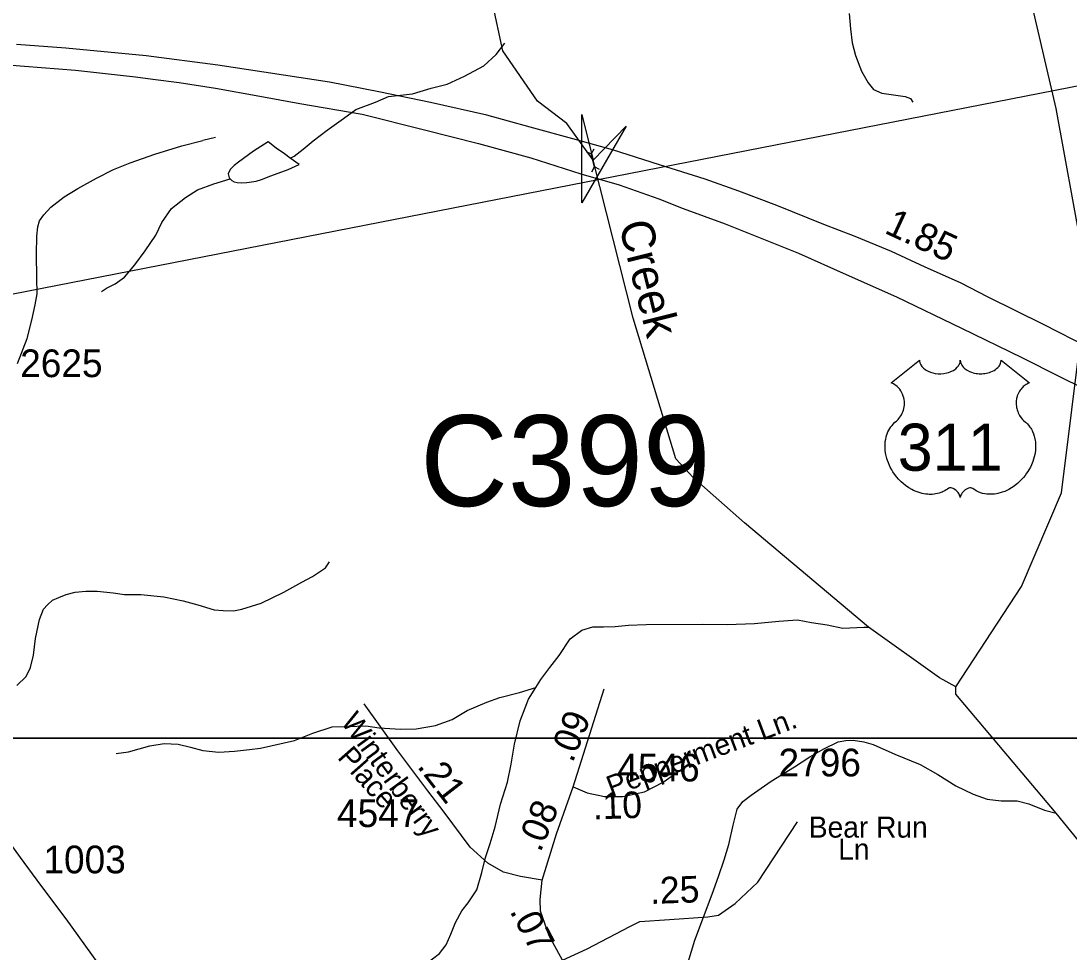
# Model space of a CAD drawing. Extents: x 1547597 to 1699558, y 810033 to 920809.
# Drawn here: x 1675799 to 1680531, y 830342 to 834545 of the extents above; entities that cross this region are included whole.
import ezdxf

# ---------------------------------------------------------------- set-up
doc = ezdxf.new("R2010")
doc.units = 0
for name, color, linetype in [('Exist Hydrographic Creek Single Shore', 7, 'Continuous'), ('Exist Hydrographic Misc Water Feature', 7, 'Continuous'), ('Exist Road Non-System Type 51', 7, 'Continuous'), ('Exist Road Primary US Divided Attributed', 7, 'Continuous'), ('Exist Road Primary US Mileage Hundredths English Label', 7, 'Continuous'), ('Exist Road Primary US Shield CELL', 7, 'Continuous'), ('Exist Road Primary US Shield Number Label', 7, 'Continuous'), ('Exist Road Secondary Mileage Hundredths English Label', 7, 'Continuous'), ('Exist Road Secondary Structure Culvert Attributed CELL', 7, 'Continuous'), ('Exist Road Secondary Structure Culvert CELL', 7, 'Continuous'), ('Exist Road Secondary Structure Culvert Number Label', 7, 'Continuous'), ('Exist Road Secondary Type 41 Attributed', 7, 'Continuous'), ('Exist Road Secondary Type 51 Attributed', 7, 'Continuous'), ('Exist Road Secondary Type 51 Label', 7, 'Continuous'), ('Exist Road Secondary Type 51 Number Label', 7, 'Continuous'), ('Exist Utilities Electrical Transmission Line', 7, 'Continuous'), ('Map Preparation Inset Cut Line', 7, 'Continuous'), ('Old_Level_32', 7, 'Continuous')]:
    doc.layers.add(name, color=color, linetype=linetype)

msp = doc.modelspace()

# ---------------------------------------------------------------- linework, layer by layer
at = {"layer": 'Exist Hydrographic Creek Single Shore'}
for points in [[(1680020.6, 831538.4), (1679945.7, 831579.2), (1679625.5, 831808.1), (1679065.8, 832279.2), (1678834.7, 832483.3), (1678755.7, 832568.5), (1678562.6, 833202.7), (1678383.4, 833916.3), (1678263.6, 834082), (1678131.6, 834183), (1677975.6, 834409.5), (1677927.7, 834627.1), (1677938.6, 834843.5), (1677972.6, 834961), (1677976.5, 835132.4), (1677912.6, 835526.8), (1677897.6, 835715.7), (1677778.4, 835741), (1677654.6, 835724.9), (1677537.7, 835724.9), (1677443.6, 836084.5), (1677307.6, 836678.1), (1677269.7, 836994)], [(1681276.9, 827047.3), (1681350.3, 827319.5), (1681469.7, 827527.2), (1681496.7, 827687.6), (1681448.7, 827905.2), (1681325.7, 828104.6), (1681197.5, 828254.9), (1681009.5, 828433.7), (1680918.5, 828471.5), (1680836.2, 828573.9), (1680774.7, 828801.8), (1680794.7, 829060.7), (1680888.7, 829328), (1680905, 829698), (1680763.6, 829972.9), (1680692.7, 830497.3), (1680641.4, 830716.4), (1680606, 830806.2), (1680472.6, 830969.5), (1680020.6, 831505.6), (1680020.6, 831538.4)]]:
    msp.add_lwpolyline(points, dxfattribs=at)
at = {"layer": 'Exist Hydrographic Misc Water Feature'}
for points in [[(1680020.6, 831538.4), (1680316.6, 831991.9), (1680496.7, 832415), (1680589.9, 833164.4), (1680589.5, 833514), (1680472.5, 834150), (1680305.8, 834869.2), (1680006.7, 835559.4), (1679889.3, 835843.3), (1679876.3, 836026.1), (1679879.6, 836150.1), (1679902.4, 836225.2), (1679908.8, 836544.2), (1679896.5, 836660.7), (1679889.6, 836769.1), (1679902.3, 836870.6), (1679912.7, 837058.4), (1680194.6, 837653.4), (1680227.6, 837662.6)], [(1677458.2, 834204.1), (1677566.6, 834215.1), (1677651.2, 834241.3), (1677723.2, 834258.7), (1677801.8, 834295.6), (1677888.5, 834342.3), (1677945.2, 834393.6), (1677983.8, 834443.8)], [(1677015.5, 833925.1), (1677032.5, 833934.6), (1677072.9, 833965.8), (1677119.3, 834003.4), (1677182.1, 834052.2), (1677254.9, 834104.9), (1677311.5, 834144.7), (1677399.9, 834177.5), (1677458.2, 834204.1)], [(1677015.5, 833925.1), (1676988.6, 833945.3), (1676950.9, 833969.9), (1676916.2, 833998.5), (1676848.7, 833957.2), (1676781.8, 833907.7), (1676761.8, 833892.5), (1676744, 833874.8), (1676735.2, 833854.5), (1676739, 833836.4), (1676744.1, 833831.3)], [(1676744.1, 833831.3), (1676751, 833824.6), (1676762.6, 833818.6), (1676776, 833815.1), (1676796.5, 833813.8), (1676819.5, 833815), (1676860.7, 833820.8), (1676886.1, 833828.5), (1676927, 833845.7), (1677005.6, 833874.4), (1677055.9, 833896.4), (1677015.5, 833925.1)], [(1676163.5, 833322.8), (1676185.7, 833338), (1676224, 833357.8), (1676266.3, 833388.9), (1676313.2, 833444.5), (1676360.3, 833507.6), (1676409, 833577.2), (1676436, 833634.9), (1676478.9, 833698), (1676541.6, 833747.6), (1676596.1, 833782.6), (1676670.5, 833809.8), (1676744.1, 833831.3)], [(1678123.8, 831535.9), (1678146.4, 831571.5), (1678187.2, 831626.5), (1678229.9, 831679.8), (1678279, 831755.1), (1678331.5, 831795.1), (1678381.6, 831809.6), (1678429.6, 831809.5), (1678481.7, 831810.9), (1678541.9, 831817.9), (1678621.9, 831820.4), (1678876.1, 831822.6), (1678988.3, 831821.2), (1679110.5, 831825.2), (1679220.5, 831836.1), (1679304.7, 831840.9), (1679368.6, 831829.8), (1679438.4, 831818.5), (1679510.3, 831803.9), (1679604.4, 831808.6), (1679618.3, 831808.3), (1679625.5, 831808.1)], [(1676228.6, 831238.8), (1676284.7, 831245.8), (1676381.4, 831272.6), (1676445.3, 831283.6), (1676509.4, 831280.6), (1676565.5, 831266.4), (1676621.1, 831251.3), (1676692.9, 831244.1), (1676763.1, 831249.3), (1676831.4, 831256.1), (1676881.4, 831261.6), (1677033.9, 831297.1), (1677116.6, 831329.9), (1677205, 831358.5), (1677277, 831359.4), (1677357, 831362.7), (1677417, 831354.1), (1677512.8, 831348), (1677583.1, 831349.1), (1677671.2, 831364.6), (1677745.6, 831391), (1677814.4, 831432.2), (1677902.9, 831470.6), (1677961.3, 831491.6), (1678049.4, 831512.8), (1678123.8, 831535.9)], [(1677352.7, 830042.4), (1677407.7, 830097.1), (1677462.2, 830146.8), (1677496.9, 830188), (1677547.7, 830235.4), (1677593.9, 830263.2), (1677689, 830335.1), (1677719.6, 830374.7), (1677740.2, 830422.6), (1677761, 830474.8), (1677789.8, 830528.3), (1677818.3, 830563.9), (1677857.1, 830623), (1677880.1, 830700.5), (1677897, 830768.3), (1677918, 830832.7), (1677940.9, 830907.7), (1677964.5, 831009.8), (1677995.8, 831109.3), (1678013.2, 831189.4), (1678028.2, 831280.9), (1678053.8, 831386.3), (1678091.1, 831484), (1678123.8, 831535.9)], [(1678811.6, 830296.7), (1678841, 830396.2), (1678919.9, 830603), (1678949, 830682.9), (1678974.1, 830757.9), (1678994.8, 830828), (1679014.2, 830915.4), (1679033.1, 830987.3), (1679059, 831021.2), (1679096.1, 831050.8), (1679186.7, 831113.8), (1679291.7, 831178.1), (1679360.2, 831222.7), (1679424.5, 831259.9), (1679489.2, 831291.5), (1679523.4, 831297.4), (1679557, 831298.3), (1679604.9, 831291.6), (1679646.9, 831279.2), (1679744.3, 831235.4), (1679859.6, 831187.9), (1679939, 831142.8), (1680020.1, 831091.9), (1680097.6, 831055.1), (1680161.4, 831031.6), (1680225.3, 831024.6), (1680297.1, 831023.9), (1680348.9, 831011.5), (1680420.4, 830982.1), (1680472.6, 830969.5)]]:
    msp.add_lwpolyline(points, dxfattribs=at)
at = {"layer": 'Exist Road Non-System Type 51'}
msp.add_line((1676677.5, 834018.5), (1676619.8, 834004.3), dxfattribs=at)
msp.add_lwpolyline([(1675781.4, 831544.6), (1675822.2, 831585.5), (1675842.7, 831626.3), (1675855.4, 831682.5), (1675865.6, 831756.6), (1675883.5, 831843.4), (1675901.4, 831889.4), (1675919.2, 831909.8), (1675942.2, 831930.2), (1675970.3, 831943), (1676003.4, 831955.7), (1676044.3, 831966), (1676092.8, 831971.1), (1676143.8, 831971.1), (1676215.2, 831963.4), (1676266.3, 831955.7), (1676340.3, 831955.7), (1676444.9, 831945.5), (1676531.7, 831927.7), (1676598, 831909.8), (1676672, 831886.8), (1676712.9, 831884.2), (1676758.8, 831881.7), (1676797.1, 831889.4), (1676883.8, 831917.4), (1676985.9, 831966), (1677067.6, 832011.9), (1677116.1, 832037.5), (1677174.8, 832075.8), (1677192.6, 832103.8)], dxfattribs=at)
at = {"layer": 'Exist Road Primary US Divided Attributed'}
for points in [[(1680622.1, 833068.9), (1680416.4, 833174.3), (1680166.3, 833297.9), (1680040.5, 833362.5), (1679881.7, 833433.1), (1679729.4, 833503.6), (1679565.9, 833571.8), (1679423.7, 833625.5), (1679212.3, 833711.8), (1679040.7, 833776.5), (1678888.9, 833831.2), (1678682.9, 833895.4), (1678469.3, 833963), (1678307.5, 834007.7), (1678097.7, 834064.5), (1677902.1, 834119.5), (1677648.3, 834176.5), (1677414.6, 834225.4), (1677192.7, 834268.6), (1676688.9, 834344.6), (1676364.1, 834386.8), (1676001.7, 834421.5), (1675779.3, 834438.5)], [(1675679.5, 834351.2), (1675815.7, 834340.1), (1676046.2, 834322.1), (1676317, 834291.7), (1676395, 834282.3), (1676513.2, 834266.8), (1676677.8, 834240.7), (1676877.4, 834205.6), (1677058.2, 834172.1), (1677340.1, 834123.9), (1677615.8, 834054.7), (1677865.5, 833991.6), (1678101.2, 833926.6), (1678326.5, 833855.1), (1678500.7, 833804.8), (1678678.4, 833742), (1678788.3, 833697.4), (1678978.6, 833628.9), (1679309.3, 833496.9), (1679524.4, 833400.9), (1679752.3, 833299.8), (1680045.4, 833157.6), (1680317.9, 833025.2), (1680488.4, 832940.3), (1680701.8, 832834.9)]]:
    msp.add_lwpolyline(points, dxfattribs=at)
at = {"layer": 'Exist Road Primary US Shield CELL'}
msp.add_lwpolyline([(1679856.2, 833013.7), (1679856.5, 833008.4), (1679857.8, 833002.1), (1679858.8, 832998.8), (1679861.8, 832992.6), (1679866.6, 832985.2), (1679873.4, 832978), (1679881.1, 832971.7), (1679886.2, 832968.3), (1679895, 832963.6), (1679905, 832959.4), (1679916.1, 832956.2), (1679927.4, 832954), (1679939.8, 832952.6), (1679952, 832952.4), (1679965.2, 832953.4), (1679979.8, 832956.2), (1679986.5, 832957.9), (1679994.1, 832960.5), (1680001, 832963.4), (1680008.7, 832967.5), (1680014.9, 832971.4), (1680019.7, 832974.9), (1680026.5, 832981.5), (1680032, 832988.2), (1680034.2, 832992), (1680036.2, 832995.7), (1680038.9, 833003.4), (1680039.7, 833006.9), (1680040.2, 833014), (1680040.6, 833008), (1680041.3, 833004.3), (1680042.2, 833000.6), (1680043.8, 832996.7), (1680046.5, 832991.3), (1680049.5, 832986.7), (1680055.3, 832980), (1680058.8, 832976.6), (1680062.1, 832974), (1680070.8, 832967.9), (1680081.1, 832962.8), (1680086.1, 832960.6), (1680091.2, 832958.8), (1680097.8, 832956.8), (1680104.5, 832955.2), (1680111.2, 832954), (1680118, 832953.1), (1680125, 832952.5), (1680130.7, 832952.4), (1680137.7, 832952.4), (1680144.2, 832952.8), (1680150.8, 832953.6), (1680158.1, 832954.8), (1680163.9, 832956.1), (1680171.7, 832958.1), (1680178.6, 832960.7), (1680184.8, 832963.3), (1680192.8, 832967.5), (1680199.2, 832971.5), (1680203.9, 832975.3), (1680209.6, 832980.5), (1680214.9, 832986.6), (1680218, 832991.1), (1680220.2, 832995.8), (1680222.2, 833000.6), (1680223.5, 833005.8), (1680224.1, 833010.3), (1680224.2, 833014.1), (1680352.8, 832911.7), (1680349.8, 832910.5), (1680342.8, 832907.1), (1680337.3, 832903.8), (1680328.4, 832897.6), (1680324.6, 832894.2), (1680320.8, 832890.6), (1680317.3, 832886.8), (1680314.3, 832883.2), (1680310.5, 832878.1), (1680307.2, 832872.9), (1680303.9, 832867.2), (1680301.5, 832862.2), (1680297.6, 832851.9), (1680295.7, 832845.4), (1680294.5, 832839.8), (1680292.9, 832828.4), (1680292.6, 832822.9), (1680292.6, 832817.5), (1680292.9, 832811.8), (1680293.4, 832806.3), (1680294.4, 832800.6), (1680295.3, 832795.6), (1680296.9, 832789.5), (1680299.2, 832782.3), (1680302, 832775.4), (1680307.9, 832764.2), (1680315.4, 832752.8), (1680320.8, 832746.4), (1680326.1, 832741), (1680334.1, 832734.3), (1680338.4, 832730.5), (1680343.3, 832725.5), (1680351.3, 832716.2), (1680354.6, 832711.8), (1680357.9, 832706.9), (1680361, 832701.8), (1680364, 832696.3), (1680366.4, 832691.5), (1680370.9, 832680.5), (1680374.2, 832669.8), (1680375.8, 832664.2), (1680378.2, 832651.5), (1680379.1, 832645.3), (1680380.1, 832633), (1680380.1, 832618.1), (1680379, 832604), (1680376.3, 832587.5), (1680374.1, 832577.6), (1680370.7, 832566.1), (1680367.5, 832556.2), (1680361.6, 832541.5), (1680356.4, 832530.9), (1680349.6, 832518.4), (1680345, 832510.9), (1680339.6, 832502.8), (1680332.8, 832493.6), (1680324.9, 832483.7), (1680315.4, 832473.3), (1680307.8, 832465.6), (1680297.7, 832456.6), (1680291.7, 832451.6), (1680283, 832445.1), (1680271.2, 832437.2), (1680259.5, 832430.4), (1680249.5, 832425.3), (1680240.7, 832421.5), (1680229.3, 832417.2), (1680210.3, 832412), (1680203.4, 832410.5), (1680195.2, 832409.3), (1680187.5, 832408.5), (1680180.1, 832408.1), (1680170.1, 832408.1), (1680160.1, 832408.8), (1680150.7, 832410.2), (1680140.9, 832412.3), (1680130.6, 832415.3), (1680121.3, 832418.9), (1680111.9, 832423.6), (1680096, 832433.6), (1680091.4, 832436), (1680088.8, 832436.7), (1680082.7, 832437), (1680076.9, 832435.8), (1680071, 832433.5), (1680067.4, 832431.6), (1680062.7, 832428.4), (1680059, 832425.6), (1680054.6, 832421.4), (1680051.6, 832417.9), (1680049.3, 832415.1), (1680044.8, 832408.1), (1680043.2, 832404.7), (1680041.5, 832400.4), (1680040.1, 832394), (1680038, 832402.1), (1680035.7, 832407.4), (1680032.9, 832412), (1680030.1, 832416), (1680025.6, 832421.1), (1680021.6, 832425), (1680016.7, 832429), (1680011.6, 832432.1), (1680007.4, 832434.2), (1680003.6, 832435.7), (1679999, 832436.8), (1679995.2, 832437.1), (1679992.1, 832437), (1679987.8, 832436.1), (1679982, 832431.9), (1679976.5, 832428.1), (1679970.5, 832424.3), (1679963.3, 832420.5), (1679958.1, 832418.1), (1679951.9, 832415.7), (1679944.6, 832413.2), (1679936.7, 832411.2), (1679928.6, 832409.6), (1679921.4, 832408.5), (1679913.7, 832407.8), (1679906.8, 832407.5), (1679899.6, 832407.6), (1679892.9, 832408.2), (1679885, 832408.8), (1679875.3, 832410.3), (1679867.3, 832412.1), (1679858.8, 832414.4), (1679850, 832417.1), (1679840.7, 832420.7), (1679829, 832425.8), (1679820.9, 832430), (1679808, 832437.3), (1679793, 832447.7), (1679781.6, 832456.9), (1679773.3, 832464.5), (1679761.1, 832476.9), (1679753.9, 832485.1), (1679742.6, 832499.6), (1679735.4, 832510.2), (1679730.8, 832518), (1679723.9, 832530.4), (1679720.2, 832538.2), (1679715.3, 832549.6), (1679711.5, 832560), (1679708.3, 832569.9), (1679706.6, 832576.2), (1679704.1, 832587.3), (1679702.7, 832595.1), (1679701.2, 832605.8), (1679700.4, 832617.1), (1679700.3, 832627.5), (1679700.5, 832636.2), (1679701.5, 832646.3), (1679703.2, 832657), (1679705.3, 832666.2), (1679707.1, 832672.8), (1679709.9, 832680.9), (1679713.5, 832689.8), (1679717.7, 832698.3), (1679721.8, 832705.3), (1679726.9, 832712.9), (1679731.9, 832719.4), (1679738.5, 832726.5), (1679745.3, 832733.1), (1679751.6, 832738.2), (1679759, 832745.5), (1679762.9, 832749.9), (1679767.6, 832756), (1679771.3, 832761.7), (1679774.2, 832766.8), (1679778.1, 832774.3), (1679780.5, 832780), (1679783.5, 832788.6), (1679784.9, 832794.7), (1679786.5, 832802.5), (1679787.5, 832809.9), (1679787.8, 832819.1), (1679787.6, 832826.7), (1679786.6, 832835.6), (1679784.9, 832844.1), (1679782.9, 832851.5), (1679779.7, 832860), (1679776.8, 832866.3), (1679771.9, 832874.7), (1679766.4, 832882.5), (1679760.8, 832888.9), (1679755.1, 832894.6), (1679749.6, 832898.9), (1679744.4, 832902.6), (1679737.9, 832906.5), (1679731.6, 832909.7), (1679727.6, 832911.3)], close=True, dxfattribs=at)
at = {"layer": 'Exist Road Secondary Structure Culvert Attributed CELL'}
msp.add_lwpolyline([(1678531.8, 834069.4), (1678331.5, 833723.1), (1678331.8, 834123.1), (1678383.4, 833916.3)], close=True, dxfattribs=at)
at = {"layer": 'Exist Road Secondary Structure Culvert CELL'}
for p, q in [((1678350.6, 833955.9), (1678373, 833944.1)), ((1678386, 833965.9), (1678373, 833944.1)), ((1678389.4, 833885.9), (1678373, 833944.1)), ((1678376.4, 833864.1), (1678389.4, 833885.9)), ((1678411.9, 833874.1), (1678389.4, 833885.9))]:
    msp.add_line(p, q, dxfattribs=at)
at = {"layer": 'Exist Road Secondary Type 41 Attributed'}
msp.add_lwpolyline([(1675783.9, 832998.4), (1675827.5, 833111.8), (1675847.9, 833193.6), (1675864.2, 833263.7), (1675872.4, 833313.6), (1675870.6, 833385.7), (1675869.2, 833491.7), (1675871.4, 833573.7), (1675875.7, 833615.7), (1675883.8, 833641.7), (1675902, 833669.8), (1675934.1, 833703.5), (1675993.9, 833750.8), (1676056.5, 833789.1), (1676140.7, 833834.8), (1676217.5, 833873.5), (1676293, 833904.2), (1676403.3, 833943.8), (1676525.3, 833981.1), (1676619.8, 834004.3)], dxfattribs=at)
at = {"layer": 'Exist Road Secondary Type 51 Attributed'}
msp.add_line((1678292.4, 831087.3), (1678431.9, 831530.1), dxfattribs=at)
for points in [[(1679538.4, 834578.4), (1679544, 834508.3), (1679551.6, 834446.3), (1679567, 834388.1), (1679594.6, 834317.8), (1679624.2, 834265.5), (1679648, 834235.4), (1679685.9, 834219.1), (1679791.6, 834204.3), (1679815.6, 834194.2), (1679825.9, 834178.6)], [(1678152.8, 830666.1), (1678054.2, 830682.9), (1677977.2, 830702.2), (1677907.5, 830743.1), (1677828.1, 830815.3), (1677710.2, 830974.1), (1677635.7, 831070.4), (1677501, 831250.9), (1677349.4, 831462.7)], [(1676943.5, 829263.1), (1676851.1, 829355.7), (1676780.4, 829440), (1676698.8, 829554.3), (1676617.2, 829663.1), (1676546.5, 829758.3), (1676492.1, 829834.5), (1676448.6, 829886.2), (1676302.4, 830086.4), (1676146, 830293.3), (1676002.8, 830492.3), (1675889.6, 830644.3), (1675798.1, 830769), (1675671.2, 830942.2), (1675601.8, 831032.3), (1675503, 831157.1), (1675429.8, 831251.4)], [(1678292.4, 831087.3), (1678354.9, 831060.8), (1678434.3, 831043.9), (1678516.1, 831043.9), (1678614.7, 831065.6), (1678698.9, 831108.9), (1678780.7, 831166.7)], [(1678152.8, 830666.1), (1678217.8, 830875.5), (1678292.4, 831087.3)], [(1678244.1, 830306.1), (1678355.6, 830356.1), (1678547.5, 830457.4), (1678593.1, 830479.6), (1678728, 830488.4), (1678900.4, 830501), (1678948.6, 830508.9), (1679023.9, 830561.4), (1679125.8, 830657.7), (1679305.3, 830929.2)], [(1678244.1, 830306.1), (1678184.1, 830415.7), (1678145.6, 830526.5), (1678143.2, 830579.4), (1678152.8, 830666.1)]]:
    msp.add_lwpolyline(points, dxfattribs=at)
at = {"layer": 'Exist Utilities Electrical Transmission Line'}
msp.add_lwpolyline([(1667356.9, 830536.3), (1667410.1, 830555.3), (1673968.8, 832962.8), (1681130.2, 834360.9), (1691741.2, 840506.8), (1692051.2, 840498.4)], dxfattribs=at)
at = {"layer": 'Map Preparation Inset Cut Line'}
for points in [[(1694128.9, 831307.2), (1633724, 831307.2), (1633724, 874749.3), (1694128.9, 874749.3)], [(1641328.6, 831307.2), (1694128.9, 831307.2), (1694128.9, 823877.6), (1641328.6, 823877.6)]]:
    msp.add_lwpolyline(points, close=True, dxfattribs=at)

# ---------------------------------------------------------------- texts
at = {"layer": 'Exist Road Primary US Mileage Hundredths English Label'}
msp.add_text('1.85', height=125, rotation=335.1388, dxfattribs=at).set_placement((1679692.7, 833589.5))
at = {"layer": 'Exist Road Primary US Shield Number Label'}
msp.add_text('311', height=212.5, dxfattribs=at).set_placement((1679757.4, 832514.4))
at = {"layer": 'Exist Road Secondary Mileage Hundredths English Label'}
for s, rotation, p in [('.09', 67.7441, (1678289.6, 831192.8)), ('.21', 307.828, (1677585, 831179.4)), ('.10', 2.0327, (1678382.2, 830940.3)), ('.08', 67.7441, (1678144.8, 830788.6)), ('.25', 2.0327, (1678641.4, 830558.9)), ('.07', 297.6877, (1678004.2, 830527))]:
    msp.add_text(s, height=120, rotation=rotation, dxfattribs=at).set_placement(p)
at = {"layer": 'Exist Road Secondary Structure Culvert Number Label'}
msp.add_text('C399', height=410.1, dxfattribs=at).set_placement((1677601.6, 832355))
at = {"layer": 'Exist Road Secondary Type 51 Label'}
for s, rotation, p in [('Winterberry', 306.1773, (1677240.4, 831380.3)), ('Pepperment Ln.', 20.567, (1678464.9, 831040.6)), ('Place', 311.5002, (1677224.4, 831218.2))]:
    msp.add_text(s, height=95, rotation=rotation, dxfattribs=at).set_placement(p)
for s, p in [('Bear Run', (1679356.3, 830858.5)), ('Ln', (1679489, 830758.6))]:
    msp.add_text(s, height=95, dxfattribs=at).set_placement(p)
at = {"layer": 'Exist Road Secondary Type 51 Number Label'}
for s, p in [('2625', (1675795.9, 832936.9)), ('2796', (1679219.6, 831134.9)), ('4546', (1678491.6, 831112)), ('4547', (1677226.1, 830906.1)), ('1003', (1675900.9, 830697.4))]:
    msp.add_text(s, height=125, dxfattribs=at).set_placement(p)
at = {"layer": 'Old_Level_32'}
msp.add_text('Creek', height=150, rotation=283.9519, dxfattribs=at).set_placement((1678497.5, 833626.9))

doc.saveas('drawing.dxf')
